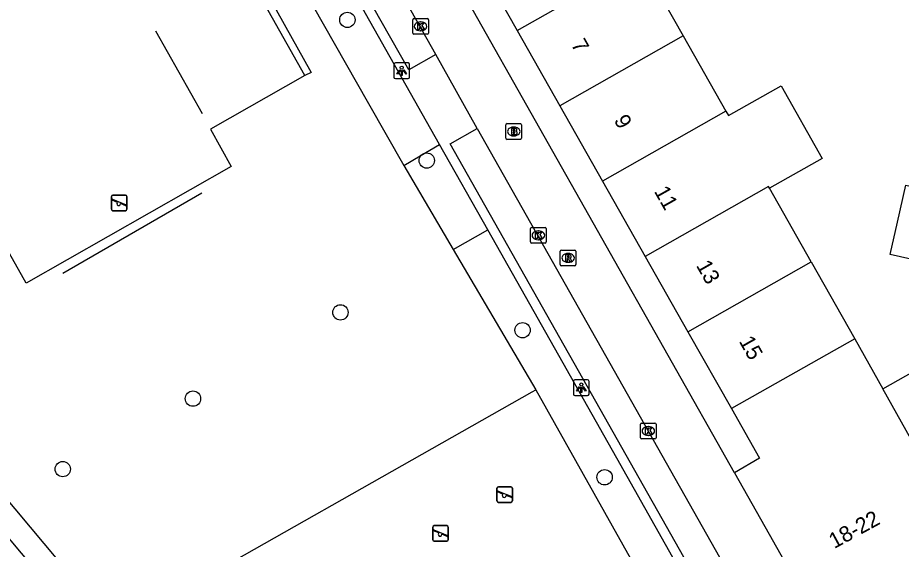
# Model space of a CAD drawing. Extents: x 160379 to 161131, y 383940 to 384849.
# Drawn here: x 160843.3 to 160899.6, y 384415.8 to 384449.7 of the extents above; entities that cross this region are included whole.
import ezdxf

# ---------------------------------------------------------------- set-up
doc = ezdxf.new("R2010")
doc.units = 0
for name, color, linetype in [('IMGEO_Boom', 7, 'Continuous'), ('IMGEO_Brandkraan', 7, 'Continuous'), ('IMGEO_Groenvoorziening', 7, 'Continuous'), ('IMGEO_Hek', 7, 'Continuous'), ('IMGEO_Kolk', 7, 'Continuous'), ('IMGEO_Lichtpunt', 7, 'Continuous'), ('IMGEO_Pand', 7, 'Continuous'), ('IMGEO_Pand_nummerreeks', 7, 'Continuous'), ('IMGEO_Rijbaan_lokaal_open', 7, 'Continuous'), ('IMGEO_Rioolput', 7, 'Continuous'), ('IMGEO_Speelvoorziening', 7, 'Continuous'), ('IMGEO_Voetpad_open', 7, 'Continuous')]:
    doc.layers.add(name, color=color, linetype=linetype)

msp = doc.modelspace()

# ---------------------------------------------------------------- linework, layer by layer
at = {"layer": 'IMGEO_Boom'}
for centre in [(160864.28, 384449.528), (160869.342, 384440.561), (160863.835, 384430.88), (160875.454, 384429.742), (160854.433, 384425.378), (160846.127, 384420.886), (160880.686, 384420.366)]:
    msp.add_circle(centre, 0.489, dxfattribs=at)
at = {"layer": 'IMGEO_Brandkraan'}
for p, q in [((160874.39, 384441.985), (160874.39, 384442.837)), ((160874.465, 384442.911), (160875.317, 384442.911)), ((160874.878, 384442.691), (160874.903, 384442.691)), ((160875.391, 384442.837), (160875.391, 384441.985)), ((160874.901, 384442.131), (160874.876, 384442.131)), ((160875.317, 384441.911), (160874.465, 384441.911))]:
    msp.add_line(p, q, dxfattribs=at)
for points in [[(160874.39, 384441.985), (160874.39, 384442.837)], [(160874.465, 384442.911), (160875.317, 384442.911)], [(160875.391, 384442.837), (160875.391, 384441.985)], [(160874.738, 384442.611), (160874.738, 384442.211), (160874.951, 384442.211)], [(160874.969, 384442.611), (160874.738, 384442.611)], [(160874.917, 384442.53), (160874.863, 384442.53), (160874.863, 384442.454)], [(160874.863, 384442.454), (160874.916, 384442.454)], [(160874.925, 384442.378), (160874.863, 384442.378), (160874.863, 384442.297)], [(160874.863, 384442.297), (160874.925, 384442.297)], [(160875.317, 384441.911), (160874.465, 384441.911)]]:
    msp.add_lwpolyline(points, dxfattribs=at)
for centre, radius, start, end in [((160874.467, 384442.835), 0.0765, 91.552, 178.448), ((160874.467, 384442.835), 0.0765, 91.552, 178.448), ((160875.315, 384442.835), 0.0765, 1.552, 88.448), ((160875.315, 384442.835), 0.0765, 1.552, 88.448), ((160874.918, 384442.492), 0.0379, 267.8285, 90.9355), ((160874.926, 384442.337), 0.0404, 269.8759, 90.5077), ((160874.957, 384442.462), 0.251, 268.6676, 293.5347), ((160874.973, 384442.466), 0.145, 59.4692, 91.5367), ((160874.998, 384442.513), 0.0922, 285.5137, 58.1501), ((160875.003, 384442.321), 0.105, 301.3115, 78.989), ((160874.467, 384441.987), 0.0765, 181.552, 268.448), ((160874.467, 384441.987), 0.0765, 181.552, 268.448), ((160875.315, 384441.987), 0.0765, 271.552, 358.448), ((160875.315, 384441.987), 0.0765, 271.552, 358.448)]:
    msp.add_arc(centre, radius, start, end, dxfattribs=at)
for centre, major_axis, ratio, start_param, end_param in [((160874.877, 384442.411), (-0.387, 0.002), 0.722429, 4.712389, 7.853982), ((160874.902, 384442.411), (-0.39, 0.002), 0.717154, 1.570796, 4.712389)]:
    msp.add_ellipse(centre, major_axis=major_axis, ratio=ratio, start_param=start_param, end_param=end_param, dxfattribs=at)
at = {"layer": 'IMGEO_Groenvoorziening'}
for points in [[(160861.334, 384451.752), (160865.634, 384444.198), (160867.886, 384440.241)], [(160861.573, 384445.989), (160855.56, 384442.57), (160856.872, 384440.18), (160843.789, 384432.74), (160839.244, 384440.805)], [(160867.886, 384440.241), (160868.929, 384440.853), (160870.165, 384441.578)], [(160867.886, 384440.241), (160871.031, 384434.89)], [(160871.031, 384434.89), (160873.237, 384436.136)], [(160871.031, 384434.89), (160876.293, 384425.937)], [(160849.437, 384410.729), (160876.062, 384425.806), (160876.293, 384425.937)], [(160876.293, 384425.937), (160886.717, 384407.378)]]:
    msp.add_lwpolyline(points, dxfattribs=at)
at = {"layer": 'IMGEO_Hek'}
for points in [[(160855.037, 384443.535), (160852.073, 384448.803)], [(160846.135, 384433.381), (160854.991, 384438.496)]]:
    msp.add_lwpolyline(points, dxfattribs=at)
at = {"layer": 'IMGEO_Kolk'}
for p, q in [((160868.446, 384448.687), (160868.446, 384449.539)), ((160868.521, 384449.613), (160869.373, 384449.613)), ((160868.934, 384449.393), (160868.959, 384449.393)), ((160869.447, 384449.539), (160869.447, 384448.687)), ((160868.957, 384448.833), (160868.932, 384448.833)), ((160869.373, 384448.613), (160868.521, 384448.613)), ((160875.962, 384435.367), (160875.962, 384436.219)), ((160876.037, 384436.293), (160876.889, 384436.293)), ((160876.45, 384436.073), (160876.475, 384436.073)), ((160876.963, 384436.219), (160876.963, 384435.367)), ((160876.473, 384435.513), (160876.448, 384435.513)), ((160876.889, 384435.293), (160876.037, 384435.293)), ((160882.97, 384422.89), (160882.97, 384423.742)), ((160883.045, 384423.816), (160883.897, 384423.816)), ((160883.458, 384423.596), (160883.483, 384423.596)), ((160883.971, 384423.742), (160883.971, 384422.89)), ((160883.481, 384423.036), (160883.456, 384423.036)), ((160883.897, 384422.816), (160883.045, 384422.816))]:
    msp.add_line(p, q, dxfattribs=at)
for points in [[(160868.446, 384448.687), (160868.446, 384449.539)], [(160868.521, 384449.613), (160869.373, 384449.613)], [(160869.447, 384449.539), (160869.447, 384448.687)], [(160868.767, 384449.313), (160868.89, 384449.313), (160868.89, 384449.162), (160869.02, 384449.313), (160869.184, 384449.313), (160869.038, 384449.162), (160869.191, 384448.913), (160869.039, 384448.913), (160868.954, 384449.077), (160868.89, 384449.01), (160868.89, 384448.913), (160868.767, 384448.913), (160868.767, 384449.313)], [(160869.373, 384448.613), (160868.521, 384448.613)], [(160875.962, 384435.367), (160875.962, 384436.219)], [(160876.037, 384436.293), (160876.889, 384436.293)], [(160876.283, 384435.993), (160876.406, 384435.993), (160876.406, 384435.842), (160876.536, 384435.993), (160876.7, 384435.993), (160876.554, 384435.842), (160876.707, 384435.593), (160876.555, 384435.593), (160876.47, 384435.757), (160876.406, 384435.69), (160876.406, 384435.593), (160876.283, 384435.593), (160876.283, 384435.993)], [(160876.963, 384436.219), (160876.963, 384435.367)], [(160876.889, 384435.293), (160876.037, 384435.293)], [(160882.97, 384422.89), (160882.97, 384423.742)], [(160883.045, 384423.816), (160883.897, 384423.816)], [(160883.291, 384423.516), (160883.414, 384423.516), (160883.414, 384423.365), (160883.544, 384423.516), (160883.708, 384423.516), (160883.562, 384423.365), (160883.715, 384423.116), (160883.563, 384423.116), (160883.478, 384423.28), (160883.414, 384423.213), (160883.414, 384423.116), (160883.291, 384423.116), (160883.291, 384423.516)], [(160883.971, 384423.742), (160883.971, 384422.89)], [(160883.897, 384422.816), (160883.045, 384422.816)]]:
    msp.add_lwpolyline(points, dxfattribs=at)
for centre, start, end in [((160868.523, 384449.537), 91.552, 178.448), ((160868.523, 384449.537), 91.552, 178.448), ((160869.371, 384449.537), 1.552, 88.448), ((160869.371, 384449.537), 1.552, 88.448), ((160868.523, 384448.689), 181.552, 268.448), ((160868.523, 384448.689), 181.552, 268.448), ((160869.371, 384448.689), 271.552, 358.448), ((160869.371, 384448.689), 271.552, 358.448), ((160876.039, 384436.217), 91.552, 178.448), ((160876.039, 384436.217), 91.552, 178.448), ((160876.887, 384436.217), 1.552, 88.448), ((160876.887, 384436.217), 1.552, 88.448), ((160876.039, 384435.369), 181.552, 268.448), ((160876.039, 384435.369), 181.552, 268.448), ((160876.887, 384435.369), 271.552, 358.448), ((160876.887, 384435.369), 271.552, 358.448), ((160883.047, 384423.74), 91.552, 178.448), ((160883.047, 384423.74), 91.552, 178.448), ((160883.895, 384423.74), 1.552, 88.448), ((160883.895, 384423.74), 1.552, 88.448), ((160883.047, 384422.892), 181.552, 268.448), ((160883.047, 384422.892), 181.552, 268.448), ((160883.895, 384422.892), 271.552, 358.448), ((160883.895, 384422.892), 271.552, 358.448)]:
    msp.add_arc(centre, 0.0765, start, end, dxfattribs=at)
for centre, major_axis, ratio, start_param, end_param in [((160868.933, 384449.113), (-0.387, 0.002), 0.722429, 4.712389, 7.853982), ((160868.958, 384449.113), (-0.39, 0.002), 0.717154, 1.570796, 4.712389), ((160876.449, 384435.793), (-0.387, 0.002), 0.722429, 4.712389, 7.853982), ((160876.474, 384435.793), (-0.39, 0.002), 0.717154, 1.570796, 4.712389), ((160883.457, 384423.316), (-0.387, 0.002), 0.722429, 4.712389, 7.853982), ((160883.482, 384423.316), (-0.39, 0.002), 0.717154, 1.570796, 4.712389)]:
    msp.add_ellipse(centre, major_axis=major_axis, ratio=ratio, start_param=start_param, end_param=end_param, dxfattribs=at)
at = {"layer": 'IMGEO_Lichtpunt'}
for p, q in [((160867.247, 384446.689), (160867.247, 384445.882)), ((160867.247, 384446.689), (160867.247, 384445.882)), ((160868.149, 384446.784), (160867.341, 384446.784)), ((160868.149, 384446.784), (160867.341, 384446.784)), ((160868.243, 384445.882), (160868.243, 384446.689)), ((160868.243, 384445.882), (160868.243, 384446.689)), ((160867.341, 384445.788), (160868.149, 384445.788)), ((160867.341, 384445.788), (160868.149, 384445.788)), ((160878.699, 384426.481), (160878.699, 384425.674)), ((160878.699, 384426.481), (160878.699, 384425.674)), ((160879.601, 384426.576), (160878.793, 384426.576)), ((160879.601, 384426.576), (160878.793, 384426.576)), ((160879.695, 384425.674), (160879.695, 384426.481)), ((160879.695, 384425.674), (160879.695, 384426.481)), ((160878.793, 384425.58), (160879.601, 384425.58)), ((160878.793, 384425.58), (160879.601, 384425.58))]:
    msp.add_line(p, q, dxfattribs=at)
for points in [[(160867.621, 384446.353), (160867.66, 384446.325), (160867.472, 384446.063), (160867.434, 384446.09), (160867.621, 384446.353)], [(160867.723, 384446.305), (160867.77, 384446.305), (160867.77, 384445.983), (160867.723, 384445.983), (160867.723, 384446.305)], [(160867.833, 384446.325), (160867.871, 384446.352), (160868.058, 384446.09), (160868.019, 384446.062), (160867.833, 384446.325)], [(160879.073, 384426.145), (160879.112, 384426.117), (160878.924, 384425.855), (160878.886, 384425.882), (160879.073, 384426.145)], [(160879.175, 384426.097), (160879.222, 384426.097), (160879.222, 384425.775), (160879.175, 384425.775), (160879.175, 384426.097)], [(160879.285, 384426.117), (160879.323, 384426.144), (160879.51, 384425.882), (160879.471, 384425.854), (160879.285, 384426.117)]]:
    msp.add_lwpolyline(points, dxfattribs=at)
for centre in [(160867.746, 384446.487), (160879.198, 384426.279)]:
    msp.add_circle(centre, 0.0994, dxfattribs=at)
for centre, start, end in [((160867.341, 384446.689), 90, 180), ((160867.341, 384446.689), 90, 180), ((160868.149, 384446.689), 0, 90), ((160868.149, 384446.689), 0, 90), ((160867.341, 384445.882), 180, 270), ((160867.341, 384445.882), 180, 270), ((160868.149, 384445.882), 270, 0), ((160868.149, 384445.882), 270, 360), ((160878.793, 384426.481), 90, 180), ((160878.793, 384426.481), 90, 180), ((160879.601, 384426.481), 0, 90), ((160879.601, 384426.481), 0, 90), ((160878.793, 384425.674), 180, 270), ((160878.793, 384425.674), 180, 270), ((160879.601, 384425.674), 270, 0), ((160879.601, 384425.674), 270, 360)]:
    msp.add_arc(centre, 0.0946, start, end, dxfattribs=at)
at = {"layer": 'IMGEO_Pand'}
for points in [[(160872.39, 384453.661), (160875.11, 384448.858)], [(160875.11, 384448.858), (160882.977, 384453.314)], [(160882.977, 384453.314), (160885.697, 384448.511)], [(160875.11, 384448.858), (160877.83, 384444.056)], [(160885.697, 384448.511), (160877.83, 384444.056)], [(160885.697, 384448.511), (160888.417, 384443.708)], [(160888.417, 384443.708), (160888.577, 384443.426), (160891.943, 384445.333), (160894.568, 384440.699), (160891.201, 384438.792)], [(160877.83, 384444.056), (160880.55, 384439.253)], [(160888.417, 384443.708), (160880.55, 384439.253)], [(160880.55, 384439.253), (160883.27, 384434.45)], [(160891.201, 384438.792), (160891.137, 384438.906), (160883.27, 384434.45)], [(160893.857, 384434.103), (160891.201, 384438.792)], [(160900.884, 384434.127), (160898.898, 384434.575), (160899.363, 384436.636), (160899.895, 384438.997), (160901.874, 384438.551)], [(160883.27, 384434.45), (160885.99, 384429.648)], [(160885.99, 384429.648), (160893.857, 384434.103)], [(160893.857, 384434.103), (160896.637, 384429.194)], [(160885.99, 384429.648), (160888.768, 384424.743)], [(160896.637, 384429.194), (160888.768, 384424.743)], [(160896.637, 384429.194), (160898.438, 384426.014)], [(160898.438, 384426.014), (160903.159, 384428.677), (160903.534, 384427.994)], [(160903.303, 384417.313), (160898.438, 384426.014)], [(160888.768, 384424.743), (160890.559, 384421.58), (160888.971, 384420.658)], [(160888.971, 384420.658), (160893.858, 384412.005)]]:
    msp.add_lwpolyline(points, dxfattribs=at)
at = {"layer": 'IMGEO_Rijbaan_lokaal_open'}
for points in [[(160869.914, 384447.324), (160854.821, 384474.047), (160853.069, 384473.086)], [(160888.971, 384420.658), (160863.586, 384465.548)], [(160861.573, 384445.989), (160856.782, 384454.475)], [(160857.201, 384454.713), (160861.963, 384446.162), (160861.573, 384445.989)], [(160872.559, 384442.596), (160869.914, 384447.324)], [(160872.559, 384442.596), (160893.081, 384406.328), (160891.341, 384405.345)]]:
    msp.add_lwpolyline(points, dxfattribs=at)
at = {"layer": 'IMGEO_Rioolput'}
for p, q in [((160877.858, 384433.928), (160877.858, 384434.78)), ((160877.933, 384434.854), (160878.785, 384434.854)), ((160878.859, 384434.78), (160878.859, 384433.928)), ((160878.346, 384434.634), (160878.371, 384434.634)), ((160878.785, 384433.854), (160877.933, 384433.854)), ((160878.369, 384434.074), (160878.344, 384434.074))]:
    msp.add_line(p, q, dxfattribs=at)
for points in [[(160877.858, 384433.928), (160877.858, 384434.78)], [(160877.933, 384434.854), (160878.785, 384434.854)], [(160878.859, 384434.78), (160878.859, 384433.928)], [(160878.447, 384434.552), (160878.195, 384434.554), (160878.195, 384434.154)], [(160878.195, 384434.154), (160878.319, 384434.154), (160878.319, 384434.316), (160878.33, 384434.316)], [(160878.373, 384434.473), (160878.319, 384434.473), (160878.319, 384434.392)], [(160878.319, 384434.392), (160878.371, 384434.392)], [(160878.377, 384434.287), (160878.448, 384434.154), (160878.588, 384434.154), (160878.523, 384434.28)], [(160878.785, 384433.854), (160877.933, 384433.854)]]:
    msp.add_lwpolyline(points, dxfattribs=at)
for centre, radius, start, end in [((160877.935, 384434.778), 0.0765, 91.552, 178.448), ((160877.935, 384434.778), 0.0765, 91.552, 178.448), ((160878.783, 384434.778), 0.0765, 1.552, 88.448), ((160878.783, 384434.778), 0.0765, 1.552, 88.448), ((160878.329, 384434.263), 0.0533, 26.0293, 88.6989), ((160878.355, 384434.581), 0.19, 274.7715, 282.9687), ((160878.379, 384434.377), 0.0964, 77.0061, 93.1865), ((160878.393, 384434.434), 0.0378, 276.6634, 79.6772), ((160878.446, 384434.442), 0.109, 350.3612, 89.416), ((160878.444, 384434.442), 0.112, 277.5842, 350.9817), ((160878.428, 384434.227), 0.108, 29.5134, 73.7905), ((160877.935, 384433.93), 0.0765, 181.552, 268.448), ((160877.935, 384433.93), 0.0765, 181.552, 268.448), ((160878.783, 384433.93), 0.0765, 271.552, 358.448), ((160878.783, 384433.93), 0.0765, 271.552, 358.448)]:
    msp.add_arc(centre, radius, start, end, dxfattribs=at)
for centre, major_axis, ratio, start_param, end_param in [((160878.345, 384434.354), (-0.387, 0.002), 0.722429, 4.712389, 7.853982), ((160878.37, 384434.354), (-0.39, 0.002), 0.717154, 1.570796, 4.712389)]:
    msp.add_ellipse(centre, major_axis=major_axis, ratio=ratio, start_param=start_param, end_param=end_param, dxfattribs=at)
at = {"layer": 'IMGEO_Speelvoorziening'}
for p, q in [((160849.231, 384437.462), (160849.231, 384438.262)), ((160849.231, 384438.262), (160849.231, 384437.462)), ((160849.331, 384438.362), (160850.121, 384438.362)), ((160850.121, 384438.362), (160849.331, 384438.362)), ((160850.221, 384438.262), (160850.221, 384437.462)), ((160850.221, 384437.462), (160850.221, 384438.262)), ((160849.614, 384437.89), (160849.275, 384438.027)), ((160849.3, 384438.087), (160850.176, 384437.734)), ((160850.152, 384437.674), (160849.812, 384437.811)), ((160850.121, 384437.362), (160849.331, 384437.362)), ((160849.331, 384437.362), (160850.121, 384437.362)), ((160873.818, 384418.862), (160873.818, 384419.662)), ((160873.818, 384419.662), (160873.818, 384418.862)), ((160873.918, 384419.762), (160874.708, 384419.762)), ((160874.708, 384419.762), (160873.918, 384419.762)), ((160874.808, 384419.662), (160874.808, 384418.862)), ((160874.808, 384418.862), (160874.808, 384419.662)), ((160874.201, 384419.29), (160873.862, 384419.427)), ((160873.887, 384419.487), (160874.763, 384419.134)), ((160874.739, 384419.074), (160874.399, 384419.211)), ((160874.708, 384418.762), (160873.918, 384418.762)), ((160873.918, 384418.762), (160874.708, 384418.762)), ((160869.825, 384417.285), (160870.615, 384417.285)), ((160870.615, 384417.285), (160869.825, 384417.285)), ((160869.725, 384416.385), (160869.725, 384417.185)), ((160869.725, 384417.185), (160869.725, 384416.385)), ((160870.108, 384416.813), (160869.769, 384416.95)), ((160869.794, 384417.01), (160870.67, 384416.657)), ((160870.646, 384416.597), (160870.306, 384416.734)), ((160870.715, 384417.185), (160870.715, 384416.385)), ((160870.715, 384416.385), (160870.715, 384417.185)), ((160870.615, 384416.285), (160869.825, 384416.285)), ((160869.825, 384416.285), (160870.615, 384416.285))]:
    msp.add_line(p, q, dxfattribs=at)
for centre, radius, start, end in [((160849.331, 384438.262), 0.1, 90, 180), ((160849.331, 384438.262), 0.1, 90, 180), ((160850.121, 384438.262), 0.1, 0, 90), ((160850.121, 384438.262), 0.1, 360, 90), ((160849.288, 384438.057), 0.0327, 68.078, 248.078), ((160849.693, 384437.8), 0.12, 130.9928, 5.1632), ((160850.164, 384437.704), 0.0327, 248.078, 68.078), ((160849.331, 384437.462), 0.1, 180, 270), ((160849.331, 384437.462), 0.1, 180, 270), ((160850.121, 384437.462), 0.1, 270, 0), ((160850.121, 384437.462), 0.1, 270, 0), ((160873.918, 384419.662), 0.1, 90, 180), ((160873.918, 384419.662), 0.1, 90, 180), ((160874.708, 384419.662), 0.1, 0, 90), ((160874.708, 384419.662), 0.1, 360, 90), ((160873.875, 384419.457), 0.0327, 68.078, 248.078), ((160874.28, 384419.2), 0.12, 130.9928, 5.1632), ((160874.751, 384419.104), 0.0327, 248.078, 68.078), ((160873.918, 384418.862), 0.1, 180, 270), ((160873.918, 384418.862), 0.1, 180, 270), ((160874.708, 384418.862), 0.1, 270, 0), ((160874.708, 384418.862), 0.1, 270, 0), ((160869.825, 384417.185), 0.1, 90, 180), ((160869.825, 384417.185), 0.1, 90, 180), ((160870.615, 384417.185), 0.1, 0, 90), ((160870.615, 384417.185), 0.1, 360, 90), ((160869.782, 384416.98), 0.0327, 68.078, 248.078), ((160870.187, 384416.723), 0.12, 130.9928, 5.1632), ((160869.825, 384416.385), 0.1, 180, 270), ((160869.825, 384416.385), 0.1, 180, 270), ((160870.615, 384416.385), 0.1, 270, 0), ((160870.615, 384416.385), 0.1, 270, 0), ((160870.658, 384416.627), 0.0327, 248.078, 68.078)]:
    msp.add_arc(centre, radius, start, end, dxfattribs=at)
at = {"layer": 'IMGEO_Voetpad_open'}
for points in [[(160869.914, 384447.324), (160868.19, 384446.337), (160861.934, 384457.403)], [(160870.165, 384441.578), (160869.328, 384443.059), (160863.674, 384453.073)], [(160816.733, 384441.494), (160819.623, 384443.958), (160845.46, 384413.166), (160842.348, 384410.579)], [(160848.061, 384412.41), (160847.772, 384412.755), (160821.643, 384443.969)], [(160891.341, 384405.345), (160870.84, 384441.635), (160872.559, 384442.596)], [(160873.237, 384436.136), (160870.165, 384441.578)], [(160890.008, 384406.274), (160889.924, 384406.582), (160881.456, 384421.58), (160873.237, 384436.136)]]:
    msp.add_lwpolyline(points, dxfattribs=at)

# ---------------------------------------------------------------- texts
at = {"layer": 'IMGEO_Pand_nummerreeks'}
for s, rotation, p in [('7', 299.5261, (160878.513, 384447.962)), ('9', 299.5261, (160881.249, 384443.132)), ('11', 299.5243, (160883.815, 384438.602)), ('13', 299.5243, (160886.495, 384433.871)), ('15', 299.5261, (160889.23, 384429.039)), ('18-22', 28.5703, (160895.329, 384415.787))]:
    msp.add_text(s, height=1, rotation=rotation, dxfattribs=at).set_placement(p)

doc.saveas('drawing.dxf')
